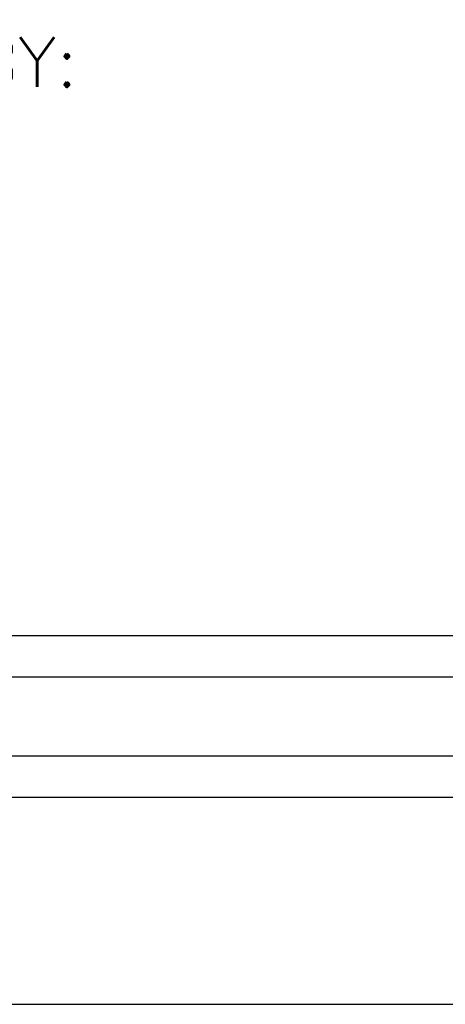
# Model space of a CAD drawing. Header units: inches. Extents: x 220 to 877, y 4 to 174.
# Tile 397 of 656: x 479.801 to 480.315, y 87.752 to 88.94. Entities that reach past the tile are written whole.
import ezdxf
from ezdxf.enums import TextEntityAlignment as Align

# ---------------------------------------------------------------- set-up
doc = ezdxf.new("R2010")
doc.units = ezdxf.units.IN
doc.header["$LTSCALE"] = 0.5
doc.header["$MEASUREMENT"] = 0
doc.layers.add('SID-M-D', color=42, linetype='Continuous')
doc.layers.add('SID-M-S', color=105, linetype='Continuous')
doc.styles.add('PTI', font='romand.shx', dxfattribs={"oblique": 10})
doc.styles.add('ROMANS', font='ROMANS.shx', dxfattribs={"height": 0.125})

# ---------------------------------------------------------------- blocks, each defined once
blk = doc.blocks.new('*U9')
at = {"layer": 'SID-M-S'}
for p, q in [((-34.00000000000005, -0.2500000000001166), (-1.13242748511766e-14, -0.2499999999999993)), ((-34.00000000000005, -0.3000000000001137), (-1.13242748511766e-14, -0.3)), ((-34.00000000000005, -0.550000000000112), (2.886579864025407e-15, -0.55))]:
    blk.add_line(p, q, dxfattribs=at)
blk = doc.blocks.new('JM_TITTLE_BOX_SID')
at = {"layer": 'SID-M-S'}
for points in [[(1.261213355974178e-13, -0.1549984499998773), (-6.499934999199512, -0.1549984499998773, -0.414213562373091), (-6.654933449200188, 1.163513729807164e-13), (-6.654933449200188, 1.416652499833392, -0.4142135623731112), (-6.499934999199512, 1.571650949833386), (1.261213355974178e-13, 1.571650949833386, -0.4142135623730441), (0.1549984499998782, 1.416652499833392), (0.1549984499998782, 1.163513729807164e-13, -0.4142135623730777)], [(1.261213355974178e-13, -0.1049989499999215), (-6.499934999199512, -0.1049989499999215, -0.4142135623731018), (-6.604933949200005, 1.163513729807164e-13), (-6.604933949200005, 1.416652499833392, -0.4142135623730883), (-6.499934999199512, 1.52165144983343), (1.261213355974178e-13, 1.52165144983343, -0.414213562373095), (0.1049989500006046, 1.416652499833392), (0.1049989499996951, 1.163513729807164e-13, -0.414213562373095)]]:
    blk.add_lwpolyline(points, format="xyb", close=True, dxfattribs=at)
at = {"layer": 'SID-M-D', "style": 'ROMANS'}
blk.add_text('BUILT BY:', height=0.0599994, dxfattribs=at).set_placement((-4.363988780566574, 0.5573605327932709))
at = {"layer": 'SID-M-D', "style": 'PTI', "oblique": 10}
for tag, p in [('CUSTOMER', (-5.990553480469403, 1.371591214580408)), ('DIEDATAINFO', (-2.18746001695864, 1.371591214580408)), ('PARTDESCRIPTION', (-5.966376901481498, 1.169693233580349)), ('00-00-00', (-1.009105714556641, 1.167793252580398)), ('PARTNUMBER', (-5.81595049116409, 0.9696952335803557)), ('REV', (-3.360356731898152, 0.9696952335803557)), ('SCALE', (-2.520436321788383, 0.9677952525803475)), ('SH', (-0.8571950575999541, 0.9677952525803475)), ('SHX', (-0.4057438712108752, 0.9677952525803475)), ('WTD', (-3.839149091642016, 0.7480887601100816)), ('TOOL', (-2.472915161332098, 0.7480887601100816)), ('JOB', (-0.9225366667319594, 0.7480887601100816))]:
    blk.add_attdef(tag, p, '', height=0.09999900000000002, dxfattribs=at)
blk.add_attdef('BUILT', text='', height=0.2499630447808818, dxfattribs=at).set_placement((-2.336101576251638, 0.2076912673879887), align=Align.CENTER)

msp = doc.modelspace()

# ---------------------------------------------------------------- block references
at = {"layer": 'SID-M-D'}
msp.add_blockref('*U9', (483.8517118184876, 88.30166505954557), dxfattribs=at)
at = {"layer": 'SID-M-S'}
msp.add_blockref('JM_TITTLE_BOX_SID', (483.8517118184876, 88.30166505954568), dxfattribs=at)

doc.saveas('drawing.dxf')
